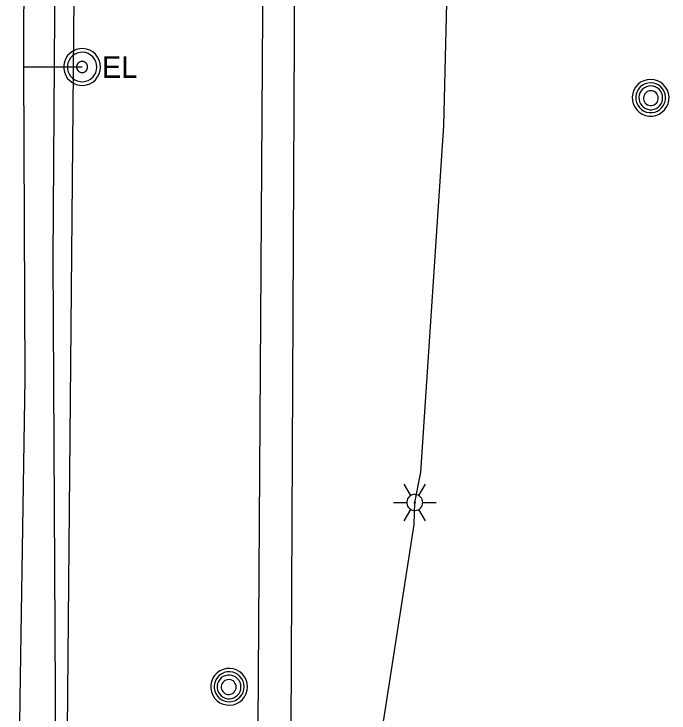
# Model space of a CAD drawing. Extents: x 596028 to 606371, y 330010 to 403088.
# Drawn here: x 602020.8 to 602138.2, y 365123.3 to 365248.5 of the extents above; entities that cross this region are included whole.
import ezdxf

# ---------------------------------------------------------------- set-up
doc = ezdxf.new("R2010")
doc.units = 0
for name, color, linetype in [('E_LTG', 7, 'Continuous'), ('E_LTG_CID', 7, 'Continuous'), ('E_UTL_E', 7, 'Continuous'), ('E_UTL_E_UG', 7, 'Continuous'), ('E_UTL_G_UG', 7, 'Continuous'), ('E_UTL_MH', 7, 'Continuous'), ('E_UTL_Overhead', 7, 'Continuous'), ('E_UTL_T_UG', 7, 'Continuous'), ('E_UTL_W_UG', 7, 'Continuous')]:
    doc.layers.add(name, color=color, linetype=linetype)

msp = doc.modelspace()

# ---------------------------------------------------------------- linework, layer by layer
at = {"layer": 'E_LTG'}
for points in [[(602091.9, 365162.25), (602090.71, 365164.32)], [(602093.33, 365162.25), (602094.52, 365164.32)], [(602094.04, 365161.02), (602094.02, 365161.29), (602093.94, 365161.55), (602093.82, 365161.79), (602093.65, 365162), (602093.44, 365162.18), (602093.21, 365162.32), (602092.95, 365162.4), (602092.68, 365162.44), (602092.41, 365162.43), (602092.15, 365162.37), (602091.9, 365162.25), (602091.68, 365162.1), (602091.49, 365161.9), (602091.34, 365161.67), (602091.24, 365161.42), (602091.19, 365161.15), (602091.19, 365160.88), (602091.24, 365160.61), (602091.34, 365160.36), (602091.49, 365160.13), (602091.68, 365159.94), (602091.9, 365159.78), (602092.15, 365159.66), (602092.41, 365159.6), (602092.68, 365159.59), (602092.95, 365159.63), (602093.21, 365159.72), (602093.44, 365159.85), (602093.65, 365160.03), (602093.82, 365160.24), (602093.94, 365160.48), (602094.02, 365160.74), (602094.04, 365161.02)], [(602094.04, 365161.02), (602094.02, 365161.29), (602093.94, 365161.55), (602093.82, 365161.79), (602093.65, 365162), (602093.44, 365162.18), (602093.21, 365162.32), (602092.95, 365162.4), (602092.68, 365162.44), (602092.41, 365162.43), (602092.15, 365162.37), (602091.9, 365162.25), (602091.68, 365162.1), (602091.49, 365161.9), (602091.34, 365161.67), (602091.24, 365161.42), (602091.19, 365161.15), (602091.19, 365160.88), (602091.24, 365160.61), (602091.34, 365160.36), (602091.49, 365160.13), (602091.68, 365159.94), (602091.9, 365159.78), (602092.15, 365159.66), (602092.41, 365159.6), (602092.68, 365159.59), (602092.95, 365159.63), (602093.21, 365159.72), (602093.44, 365159.85), (602093.65, 365160.03), (602093.82, 365160.24), (602093.94, 365160.48), (602094.02, 365160.74), (602094.04, 365161.02)], [(602094.04, 365161.02), (602094.02, 365161.29), (602093.94, 365161.55), (602093.82, 365161.79), (602093.65, 365162), (602093.44, 365162.18), (602093.21, 365162.32), (602092.95, 365162.4), (602092.68, 365162.44), (602092.41, 365162.43), (602092.15, 365162.37), (602091.9, 365162.25), (602091.68, 365162.1), (602091.49, 365161.9), (602091.34, 365161.67), (602091.24, 365161.42), (602091.19, 365161.15), (602091.19, 365160.88), (602091.24, 365160.61), (602091.34, 365160.36), (602091.49, 365160.13), (602091.68, 365159.94), (602091.9, 365159.78), (602092.15, 365159.66), (602092.41, 365159.6), (602092.68, 365159.59), (602092.95, 365159.63), (602093.21, 365159.72), (602093.44, 365159.85), (602093.65, 365160.03), (602093.82, 365160.24), (602093.94, 365160.48), (602094.02, 365160.74), (602094.04, 365161.02)], [(602092.73, 365161.02), (602092.73, 365161.04), (602092.73, 365161.06), (602092.71, 365161.08), (602092.7, 365161.1), (602092.68, 365161.11), (602092.66, 365161.12), (602092.64, 365161.13), (602092.62, 365161.13), (602092.6, 365161.13), (602092.58, 365161.13), (602092.56, 365161.12), (602092.54, 365161.11), (602092.52, 365161.09), (602092.51, 365161.07), (602092.5, 365161.05), (602092.5, 365161.03), (602092.5, 365161), (602092.5, 365160.98), (602092.51, 365160.96), (602092.52, 365160.94), (602092.54, 365160.93), (602092.56, 365160.91), (602092.58, 365160.9), (602092.6, 365160.9), (602092.62, 365160.9), (602092.64, 365160.9), (602092.66, 365160.91), (602092.68, 365160.92), (602092.7, 365160.93), (602092.71, 365160.95), (602092.73, 365160.97), (602092.73, 365160.99), (602092.73, 365161.02)], [(602088.8, 365161.02), (602091.19, 365161.02)], [(602094.04, 365161.02), (602096.43, 365161.02)], [(602090.71, 365157.72), (602091.9, 365159.78)], [(602094.52, 365157.72), (602093.33, 365159.78)]]:
    msp.add_lwpolyline(points, dxfattribs=at)
at = {"layer": 'E_LTG_CID'}
msp.add_lwpolyline([(602077.67, 365041.36), (602080.64, 365050.18), (602084.27, 365078.21), (602086.6, 365119.12), (602092.51, 365157.1), (602092.61, 365161.02), (602093.7, 365166.45), (602097.82, 365228.48), (602099.72, 365306.86), (602099.57, 365307.85), (602078.17, 365398.69), (602101.34, 365598.66), (602081.78, 365780.51), (602081.66, 365785.81), (602086.65, 365937.44), (602085.01, 365946.58), (602078.55, 366013.48), (602078.78, 366049.8)], dxfattribs=at)
at = {"layer": 'E_UTL_E'}
for points in [[(602036.33, 365239.01), (602036.27, 365239.64), (602036.1, 365240.24), (602035.81, 365240.8), (602035.42, 365241.29), (602034.95, 365241.7), (602034.4, 365242.01), (602033.81, 365242.22), (602033.19, 365242.31), (602032.56, 365242.28), (602031.95, 365242.13), (602031.38, 365241.87), (602030.87, 365241.51), (602030.44, 365241.05), (602030.1, 365240.52), (602029.87, 365239.94), (602029.75, 365239.33), (602029.75, 365238.7), (602029.87, 365238.08), (602030.1, 365237.5), (602030.44, 365236.97), (602030.87, 365236.52), (602031.38, 365236.15), (602031.95, 365235.89), (602032.56, 365235.75), (602033.19, 365235.72), (602033.81, 365235.8), (602034.4, 365236.01), (602034.95, 365236.32), (602035.42, 365236.73), (602035.81, 365237.23), (602036.1, 365237.79), (602036.27, 365238.39), (602036.33, 365239.01)], [(602036.33, 365239.01), (602036.27, 365239.64), (602036.1, 365240.24), (602035.81, 365240.8), (602035.42, 365241.29), (602034.95, 365241.7), (602034.4, 365242.01), (602033.81, 365242.22), (602033.19, 365242.31), (602032.56, 365242.28), (602031.95, 365242.13), (602031.38, 365241.87), (602030.87, 365241.51), (602030.44, 365241.05), (602030.1, 365240.52), (602029.87, 365239.94), (602029.75, 365239.33), (602029.75, 365238.7), (602029.87, 365238.08), (602030.1, 365237.5), (602030.44, 365236.97), (602030.87, 365236.52), (602031.38, 365236.15), (602031.95, 365235.89), (602032.56, 365235.75), (602033.19, 365235.72), (602033.81, 365235.8), (602034.4, 365236.01), (602034.95, 365236.32), (602035.42, 365236.73), (602035.81, 365237.23), (602036.1, 365237.79), (602036.27, 365238.39), (602036.33, 365239.01)], [(602035.67, 365239.01), (602035.62, 365239.51), (602035.48, 365239.99), (602035.25, 365240.44), (602034.94, 365240.83), (602034.56, 365241.16), (602034.13, 365241.41), (602033.66, 365241.58), (602033.16, 365241.65), (602032.66, 365241.62), (602032.17, 365241.51), (602031.71, 365241.3), (602031.3, 365241.01), (602030.96, 365240.64), (602030.69, 365240.22), (602030.5, 365239.76), (602030.4, 365239.26), (602030.4, 365238.76), (602030.5, 365238.27), (602030.69, 365237.8), (602030.96, 365237.38), (602031.3, 365237.02), (602031.71, 365236.73), (602032.17, 365236.52), (602032.66, 365236.4), (602033.16, 365236.37), (602033.66, 365236.45), (602034.13, 365236.61), (602034.56, 365236.86), (602034.94, 365237.19), (602035.25, 365237.58), (602035.48, 365238.03), (602035.62, 365238.51), (602035.67, 365239.01)], [(602035.67, 365239.01), (602035.62, 365239.51), (602035.48, 365239.99), (602035.25, 365240.44), (602034.94, 365240.83), (602034.56, 365241.16), (602034.13, 365241.41), (602033.66, 365241.58), (602033.16, 365241.65), (602032.66, 365241.62), (602032.17, 365241.51), (602031.71, 365241.3), (602031.3, 365241.01), (602030.96, 365240.64), (602030.69, 365240.22), (602030.5, 365239.76), (602030.4, 365239.26), (602030.4, 365238.76), (602030.5, 365238.27), (602030.69, 365237.8), (602030.96, 365237.38), (602031.3, 365237.02), (602031.71, 365236.73), (602032.17, 365236.52), (602032.66, 365236.4), (602033.16, 365236.37), (602033.66, 365236.45), (602034.13, 365236.61), (602034.56, 365236.86), (602034.94, 365237.19), (602035.25, 365237.58), (602035.48, 365238.03), (602035.62, 365238.51), (602035.67, 365239.01)], [(602034.02, 365239.01), (602034, 365239.2), (602033.95, 365239.38), (602033.87, 365239.55), (602033.75, 365239.69), (602033.61, 365239.82), (602033.44, 365239.91), (602033.27, 365239.97), (602033.08, 365240), (602032.89, 365239.99), (602032.71, 365239.95), (602032.54, 365239.87), (602032.38, 365239.76), (602032.25, 365239.62), (602032.15, 365239.47), (602032.08, 365239.29), (602032.05, 365239.11), (602032.05, 365238.92), (602032.08, 365238.73), (602032.15, 365238.56), (602032.25, 365238.4), (602032.38, 365238.26), (602032.54, 365238.15), (602032.71, 365238.08), (602032.89, 365238.03), (602033.08, 365238.02), (602033.27, 365238.05), (602033.44, 365238.11), (602033.61, 365238.21), (602033.75, 365238.33), (602033.87, 365238.48), (602033.95, 365238.64), (602034, 365238.82), (602034.02, 365239.01)], [(602034.02, 365239.01), (602034, 365239.2), (602033.95, 365239.38), (602033.87, 365239.55), (602033.75, 365239.69), (602033.61, 365239.82), (602033.44, 365239.91), (602033.27, 365239.97), (602033.08, 365240), (602032.89, 365239.99), (602032.71, 365239.95), (602032.54, 365239.87), (602032.38, 365239.76), (602032.25, 365239.62), (602032.15, 365239.47), (602032.08, 365239.29), (602032.05, 365239.11), (602032.05, 365238.92), (602032.08, 365238.73), (602032.15, 365238.56), (602032.25, 365238.4), (602032.38, 365238.26), (602032.54, 365238.15), (602032.71, 365238.08), (602032.89, 365238.03), (602033.08, 365238.02), (602033.27, 365238.05), (602033.44, 365238.11), (602033.61, 365238.21), (602033.75, 365238.33), (602033.87, 365238.48), (602033.95, 365238.64), (602034, 365238.82), (602034.02, 365239.01)]]:
    msp.add_lwpolyline(points, dxfattribs=at)
at = {"layer": 'E_UTL_E_UG'}
for points in [[(602021.41, 365028.73), (602020.83, 365074.13), (602021.95, 365124.92), (602021.93, 365126), (602022.82, 365183.21), (602022.62, 365238.98), (602022.59, 365248.33), (602024.28, 365305.75), (602023.11, 365363.12), (602024.04, 365424.8), (602024.95, 365470.87), (602025.57, 365530.92), (602025.04, 365537.62)], [(602033.03, 365239.01), (602022.62, 365238.98)]]:
    msp.add_lwpolyline(points, dxfattribs=at)
at = {"layer": 'E_UTL_G_UG'}
msp.add_lwpolyline([(602069.99, 365021.27), (602071.23, 365281.6), (602071.28, 365282.17), (602072.68, 365505.74), (602072.56, 365506.48)], dxfattribs=at)
at = {"layer": 'E_UTL_MH'}
for points in [[(602134.85, 365236.8), (602134.23, 365236.74), (602133.63, 365236.56), (602133.07, 365236.28), (602132.58, 365235.89), (602132.17, 365235.41), (602131.85, 365234.87), (602131.65, 365234.28), (602131.56, 365233.66), (602131.59, 365233.03), (602131.74, 365232.42), (602132, 365231.85), (602132.36, 365231.34), (602132.81, 365230.91), (602133.34, 365230.57), (602133.92, 365230.33), (602134.54, 365230.21), (602135.17, 365230.21), (602135.78, 365230.33), (602136.37, 365230.57), (602136.89, 365230.91), (602137.35, 365231.34), (602137.71, 365231.85), (602137.97, 365232.42), (602138.12, 365233.03), (602138.15, 365233.66), (602138.06, 365234.28), (602137.86, 365234.87), (602137.54, 365235.41), (602137.13, 365235.89), (602136.64, 365236.28), (602136.08, 365236.56), (602135.48, 365236.74), (602134.85, 365236.8)], [(602134.86, 365236.18), (602134.35, 365236.14), (602133.86, 365235.99), (602133.41, 365235.76), (602133.01, 365235.44), (602132.68, 365235.06), (602132.42, 365234.62), (602132.26, 365234.14), (602132.19, 365233.63), (602132.21, 365233.13), (602132.33, 365232.63), (602132.54, 365232.17), (602132.84, 365231.75), (602133.2, 365231.4), (602133.63, 365231.13), (602134.1, 365230.94), (602134.6, 365230.84), (602135.11, 365230.84), (602135.61, 365230.94), (602136.09, 365231.13), (602136.51, 365231.4), (602136.88, 365231.75), (602137.18, 365232.17), (602137.39, 365232.63), (602137.51, 365233.13), (602137.53, 365233.63), (602137.46, 365234.14), (602137.29, 365234.62), (602137.04, 365235.06), (602136.71, 365235.44), (602136.31, 365235.76), (602135.85, 365235.99), (602135.37, 365236.14), (602134.86, 365236.18)], [(602134.89, 365235.62), (602134.48, 365235.58), (602134.1, 365235.47), (602133.74, 365235.28), (602133.42, 365235.03), (602133.15, 365234.73), (602132.95, 365234.38), (602132.82, 365233.99), (602132.76, 365233.59), (602132.78, 365233.19), (602132.88, 365232.8), (602133.04, 365232.43), (602133.28, 365232.1), (602133.57, 365231.82), (602133.91, 365231.6), (602134.29, 365231.45), (602134.69, 365231.37), (602135.09, 365231.37), (602135.49, 365231.45), (602135.86, 365231.6), (602136.2, 365231.82), (602136.5, 365232.1), (602136.73, 365232.43), (602136.9, 365232.8), (602136.99, 365233.19), (602137.01, 365233.59), (602136.96, 365233.99), (602136.82, 365234.38), (602136.62, 365234.73), (602136.36, 365235.03), (602136.04, 365235.28), (602135.68, 365235.47), (602135.29, 365235.58), (602134.89, 365235.62)], [(602134.9, 365234.77), (602134.65, 365234.74), (602134.41, 365234.67), (602134.18, 365234.55), (602133.98, 365234.4), (602133.82, 365234.21), (602133.69, 365233.99), (602133.61, 365233.75), (602133.57, 365233.5), (602133.58, 365233.24), (602133.64, 365233), (602133.75, 365232.77), (602133.9, 365232.56), (602134.08, 365232.39), (602134.29, 365232.25), (602134.53, 365232.16), (602134.78, 365232.11), (602135.03, 365232.11), (602135.28, 365232.16), (602135.51, 365232.25), (602135.73, 365232.39), (602135.91, 365232.56), (602136.06, 365232.77), (602136.16, 365233), (602136.22, 365233.24), (602136.23, 365233.5), (602136.2, 365233.75), (602136.11, 365233.99), (602135.99, 365234.21), (602135.82, 365234.4), (602135.62, 365234.55), (602135.4, 365234.67), (602135.16, 365234.74), (602134.9, 365234.77)], [(602062.66, 365128.03), (602062.6, 365128.66), (602062.42, 365129.26), (602062.13, 365129.82), (602061.75, 365130.31), (602061.27, 365130.72), (602060.73, 365131.03), (602060.13, 365131.24), (602059.51, 365131.33), (602058.89, 365131.3), (602058.28, 365131.15), (602057.71, 365130.89), (602057.2, 365130.53), (602056.76, 365130.07), (602056.42, 365129.54), (602056.19, 365128.96), (602056.07, 365128.35), (602056.07, 365127.72), (602056.19, 365127.1), (602056.42, 365126.52), (602056.76, 365125.99), (602057.2, 365125.54), (602057.71, 365125.17), (602058.28, 365124.91), (602058.89, 365124.77), (602059.51, 365124.74), (602060.13, 365124.82), (602060.73, 365125.03), (602061.27, 365125.34), (602061.75, 365125.75), (602062.13, 365126.25), (602062.42, 365126.81), (602062.6, 365127.41), (602062.66, 365128.03)], [(602062.04, 365128.03), (602061.99, 365128.53), (602061.85, 365129.02), (602061.62, 365129.47), (602061.3, 365129.87), (602060.92, 365130.21), (602060.48, 365130.46), (602060, 365130.63), (602059.49, 365130.7), (602058.98, 365130.68), (602058.49, 365130.56), (602058.03, 365130.35), (602057.61, 365130.05), (602057.26, 365129.68), (602056.99, 365129.25), (602056.8, 365128.78), (602056.7, 365128.28), (602056.7, 365127.77), (602056.8, 365127.27), (602056.99, 365126.8), (602057.26, 365126.37), (602057.61, 365126), (602058.03, 365125.71), (602058.49, 365125.5), (602058.98, 365125.38), (602059.49, 365125.35), (602060, 365125.43), (602060.48, 365125.59), (602060.92, 365125.85), (602061.3, 365126.18), (602061.62, 365126.58), (602061.85, 365127.03), (602061.99, 365127.52), (602062.04, 365128.03)], [(602061.48, 365128), (602061.44, 365128.4), (602061.33, 365128.79), (602061.14, 365129.15), (602060.89, 365129.47), (602060.58, 365129.73), (602060.23, 365129.94), (602059.85, 365130.07), (602059.45, 365130.13), (602059.05, 365130.11), (602058.65, 365130.01), (602058.28, 365129.84), (602057.95, 365129.61), (602057.68, 365129.32), (602057.46, 365128.97), (602057.31, 365128.6), (602057.23, 365128.2), (602057.23, 365127.8), (602057.31, 365127.4), (602057.46, 365127.02), (602057.68, 365126.68), (602057.95, 365126.39), (602058.28, 365126.16), (602058.65, 365125.99), (602059.05, 365125.89), (602059.45, 365125.87), (602059.85, 365125.93), (602060.23, 365126.06), (602060.58, 365126.26), (602060.89, 365126.53), (602061.14, 365126.85), (602061.33, 365127.21), (602061.44, 365127.6), (602061.48, 365128)], [(602060.62, 365127.98), (602060.6, 365128.24), (602060.53, 365128.48), (602060.41, 365128.7), (602060.25, 365128.9), (602060.06, 365129.07), (602059.84, 365129.2), (602059.6, 365129.28), (602059.35, 365129.31), (602059.1, 365129.3), (602058.86, 365129.24), (602058.62, 365129.14), (602058.42, 365128.99), (602058.24, 365128.81), (602058.11, 365128.59), (602058.01, 365128.36), (602057.96, 365128.11), (602057.96, 365127.86), (602058.01, 365127.61), (602058.11, 365127.37), (602058.24, 365127.16), (602058.42, 365126.98), (602058.62, 365126.83), (602058.86, 365126.72), (602059.1, 365126.67), (602059.35, 365126.65), (602059.6, 365126.69), (602059.84, 365126.77), (602060.06, 365126.9), (602060.25, 365127.06), (602060.41, 365127.26), (602060.53, 365127.49), (602060.6, 365127.73), (602060.62, 365127.98)]]:
    msp.add_lwpolyline(points, dxfattribs=at)
at = {"layer": 'E_UTL_Overhead'}
msp.add_lwpolyline([(602030.41, 365117.16), (602031.91, 365287.51), (602032.13, 365415.23), (602033.07, 365577.35), (602034.21, 365759.49), (602035.29, 365915.56), (602036.2, 366067.33), (602038.64, 366261.44), (602038.14, 366378.17), (602037.53, 366468.16), (602038.3, 366629.6), (602038.45, 366764.67), (602038.7, 366805.21), (602049.62, 366998.37), (602049.62, 367041.99)], dxfattribs=at)
at = {"layer": 'E_UTL_T_UG'}
msp.add_lwpolyline([(602063.21, 364911.29), (602066.3, 365385.49), (602065.85, 365459.4), (602065.4, 365527.99), (602064.68, 365606.95)], dxfattribs=at)
at = {"layer": 'E_UTL_W_UG'}
msp.add_lwpolyline([(602031.82, 365052.3), (602027.97, 365052.84), (602028.36, 365065.68), (602028.59, 365071.64), (602027.87, 365204.62), (602028.59, 365309.99), (602028.87, 365365.51), (602030, 365422.71), (602029.75, 365429.35), (602030.35, 365521.4), (602030.17, 365533.2), (602029.46, 365544.32), (602030.66, 365617.91), (602029.36, 365690.21), (602030.39, 365767.49), (602030.37, 365844.61), (602031.13, 365873.17), (602030.43, 365917.68), (602029.68, 365958.65), (602031.79, 365958.75), (602031.43, 365970.42), (602038.17, 365999.86), (602046.53, 366031.44), (602046.75, 366041.93)], dxfattribs=at)

# ---------------------------------------------------------------- texts
at = {"layer": 'E_UTL_E'}
msp.add_text('EL', height=3.849, dxfattribs=at).set_placement((602036.6, 365237.07))
msp.add_text('EL', height=3.849, dxfattribs=at).set_placement((602036.6, 365237.07))

doc.saveas('drawing.dxf')
